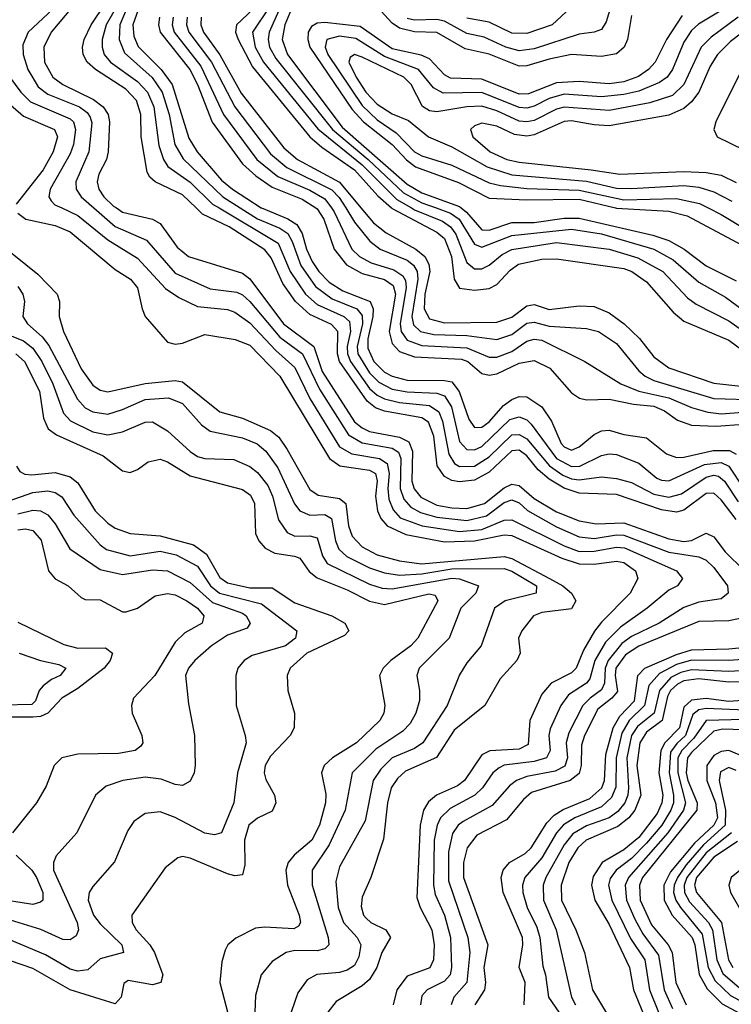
# Model space of a CAD drawing. Header units: inches. Extents: x 501365 to 657855, y 482276 to 547543.
# Tile 800 of 957: x 621435 to 623337, y 487871 to 490503. Entities that reach past the tile are written whole.
import ezdxf

# ---------------------------------------------------------------- set-up
doc = ezdxf.new("R2010")
doc.units = ezdxf.units.IN
doc.header["$MEASUREMENT"] = 0
doc.layers.add('A6428', color=7, linetype='Continuous')
doc.layers.add('A6429', color=7, linetype='Continuous')

msp = doc.modelspace()

# ---------------------------------------------------------------- linework, layer by layer
at = {"layer": 'A6428', "color": 5}
for points, elevation in [([(621547.2, 490000), (621590, 489979.7), (621670, 489914.6), (621750, 489865.5), (621824.4, 489784.4), (621860.4, 489760.4), (621910, 489737.1), (621990, 489728.8), (622010, 489721.9), (622050, 489693.4), (622119.4, 489619.4), (622170, 489573.5), (622210.3, 489490.3), (622290, 489361.9), (622322.4, 489342.4), (622396.3, 489330), (622416.9, 489316.9), (622421.9, 489290), (622418.6, 489250), (622421.6, 489221.6), (622432.7, 489192.7), (622452.1, 489172.1), (622510.3, 489150.3), (622610, 489135), (622670, 489140.8), (622730, 489165.8), (622750, 489166.6), (622890, 489096.6), (622930, 489082), (622970, 489082.3), (623030, 489093.7), (623051.3, 489091.3), (623190.1, 489030), (623206.1, 489010), (623192.6, 488990), (623170, 488978.7), (623112.3, 488930), (623040.3, 488879.7), (623000.7, 488839.3), (622972.1, 488790), (622958.7, 488741.3), (622950, 488729.7), (622901.7, 488698.3), (622881.4, 488670), (622852.4, 488607.6), (622849, 488590), (622853, 488550), (622842.8, 488530), (622810, 488520.1), (622730, 488510.2), (622716.2, 488503.8), (622699.7, 488490), (622671.7, 488450), (622651.7, 488430), (622585, 488395), (622559.6, 488370), (622550.2, 488349.8), (622543, 488310), (622540.6, 488190), (622545, 488165), (622570, 488110), (622586, 488050), (622588.6, 487970), (622585.6, 487950), (622570, 487932.9), (622524.3, 487910), (622510, 487894.1), (622506, 487870)], 3040), ([(621633.3, 490000), (621690, 489950.8), (621773.8, 489913.8), (621850, 489826), (621943.5, 489783.5), (622014.9, 489774.9), (622030, 489768.1), (622050, 489750.3), (622130, 489654.7), (622190.5, 489610), (622235.9, 489515.9), (622313.7, 489393.8), (622350, 489372.2), (622430, 489358.2), (622447.2, 489347.2), (622453.8, 489330), (622451.5, 489250), (622461.5, 489221.5), (622480.2, 489200.2), (622506, 489186), (622550, 489173.2), (622630, 489165), (622682.8, 489177.2), (622730, 489212.6), (622750, 489219.8), (622770, 489211.6), (622791.7, 489191.7), (622870, 489147.4), (622930, 489120.6), (622970, 489116.5), (623030, 489126.5), (623050, 489125.4), (623170, 489080.3), (623250, 489067.5), (623270, 489058.3), (623290, 489039.3), (623326.3, 488990), (623328.8, 488970), (623310, 488955.4), (623250, 488946.5), (623210, 488932.3), (623143.9, 488890), (623070, 488854.3), (623043.9, 488836.1), (623007.5, 488790), (623000, 488770), (622997.9, 488730), (622990, 488711.5), (622959.3, 488690), (622940, 488670), (622903, 488597), (622895.6, 488570), (622899, 488530), (622892.1, 488507.9), (622865.9, 488494.1), (622790, 488480), (622762.3, 488470), (622744.3, 488455.7), (622697.8, 488402.3), (622619.9, 488360.1), (622607.1, 488350), (622591.8, 488328.2), (622581.2, 488278.8), (622581, 488201), (622632.3, 488050), (622638.2, 488010), (622629.8, 487930), (622595.3, 487890), (622588, 487870)], 3060), ([(621693.3, 490000), (621710, 489989.1), (621789.8, 489969.8), (621810, 489958.6), (621855.3, 489895.3), (621886.3, 489870), (622030, 489825.8), (622050, 489810.7), (622139.5, 489690), (622220.9, 489630), (622243.2, 489563.2), (622330, 489428.6), (622350, 489411.9), (622370, 489402.9), (622450, 489387.8), (622475.2, 489375.2), (622484.6, 489350), (622483.3, 489270), (622489.4, 489249.4), (622506.9, 489226.9), (622550, 489206), (622590, 489198.2), (622630, 489196.8), (622677.4, 489210), (622730, 489251.5), (622750, 489261.6), (622770, 489258.6), (622810, 489223.4), (622870, 489188), (622930, 489164.1), (622975.7, 489155.7), (623050, 489158.8), (623170, 489115.2), (623210, 489108.4), (623230, 489111.3), (623270, 489131), (623290, 489120.6), (623320.6, 489080.6), (623371.1, 489031.1)], 3080), ([(623350, 489167.5), (623310, 489220.1), (623290, 489237.7), (623270, 489237.2), (623210, 489192.6), (623190, 489186.7), (623150, 489193.1), (623030, 489234.2), (622930, 489237.4), (622890, 489250.9), (622850, 489274.9), (622820.2, 489300.2), (622790, 489337.6), (622770, 489352.4), (622750, 489351.1), (622690, 489293.8), (622650, 489272.8), (622610, 489267.7), (622590, 489271.6), (622570, 489282), (622550.5, 489310.5), (622541.3, 489390), (622527.5, 489427.5), (622510, 489438.8), (622410, 489456.6), (622386.1, 489466.1), (622363.4, 489483.4), (622290, 489590), (622283.9, 489610), (622285.5, 489670), (622268.3, 489688.3), (622210, 489715.4), (622172.4, 489750), (622138.4, 489798.4), (622107.2, 489867.2), (622090, 489888.2), (621995, 489950), (621923.5, 489983.5), (621906.6, 490000)], 3120), ([(621968, 490000), (622125.6, 489905.6), (622157.7, 489830), (622198.5, 489770), (622230, 489742.1), (622301.6, 489710), (622316.2, 489696.2), (622319, 489670), (622310, 489630), (622310.9, 489610), (622319, 489590), (622370, 489517.7), (622390, 489499.9), (622410, 489489.7), (622450, 489479.6), (622530, 489471.9), (622555.1, 489455.2), (622565.2, 489430), (622582, 489342), (622597.3, 489317.3), (622610, 489309.4), (622650, 489310.2), (622690, 489335.1), (622750, 489393.4), (622770, 489394.6), (622790, 489383.2), (622851, 489311), (622886.1, 489286.1), (622910, 489276), (622930, 489273.5), (622990, 489281), (623030, 489277.1), (623070, 489266), (623130, 489234.8), (623170, 489226.7), (623203.8, 489236.2), (623270, 489280.3), (623290, 489286.2), (623302.7, 489282.7), (623318.7, 489270), (623354.9, 489214.9)], 3140), ([(622024.4, 490000), (622070, 489970.9), (622130, 489945.7), (622151.4, 489931.4), (622163.4, 489910), (622185.9, 489845.9), (622225.1, 489790), (622270, 489756.8), (622335.8, 489730), (622350, 489712.8), (622350.8, 489690), (622336.5, 489630), (622338.8, 489610), (622370, 489559.3), (622394.4, 489534.4), (622430, 489516), (622470, 489508.3), (622550, 489505.3), (622570, 489497.6), (622588.8, 489468.8), (622610, 489375.7), (622630, 489354.4), (622650, 489353.6), (622670, 489362.8), (622745.2, 489434.8), (622770, 489441.5), (622790, 489433.7), (622802.1, 489422.1), (622870, 489330.5), (622910, 489308.9), (622931.7, 489310), (622990, 489338.3), (623010, 489342.8), (623030, 489341), (623090, 489317.7), (623138, 489278), (623150, 489272), (623170, 489270.7), (623265.4, 489314.6), (623310, 489319.6), (623330, 489309.8), (623370, 489249.3)], 3160), ([(622081.5, 490000), (622151.4, 489971.4), (622175.7, 489955.7), (622190, 489931.4), (622201.4, 489890), (622216.7, 489856.7), (622234.2, 489830), (622261.6, 489801.6), (622298.4, 489778.4), (622371.4, 489750), (622379.5, 489730), (622378.8, 489710), (622365.6, 489650), (622365, 489625.1), (622381, 489590), (622410, 489561.4), (622430, 489550), (622470, 489540), (622570, 489538.9), (622590, 489535), (622609.1, 489509.1), (622635.5, 489435.5), (622650, 489413.3), (622670, 489414.1), (622690, 489428.1), (622727.9, 489472.1), (622750, 489488.3), (622770, 489495.8), (622790, 489495.1), (622830, 489468.6), (622856.2, 489430), (622882.3, 489370), (622890, 489361.4), (622910, 489352.2), (622930, 489361.5), (622970, 489394.7), (622990, 489404.1), (623010, 489405.7), (623050, 489394.2), (623110, 489385.7), (623163.2, 489343.2), (623190, 489333.1), (623210, 489333.8), (623288.2, 489351.8), (623331.7, 489351.7), (623350, 489341.5)], 3180), ([(622226.6, 490000), (622230, 489997.8), (622247.3, 489970), (622275.1, 489890), (622308.4, 489848.4), (622350, 489825.1), (622410, 489808.7), (622432.9, 489792.9), (622439.1, 489770), (622422.3, 489670), (622430, 489637.8), (622450, 489616), (622490, 489602.4), (622615.8, 489595.8), (622632.4, 489590), (622670, 489557.4), (622690, 489552.7), (622710, 489556.6), (622770, 489585), (622810, 489592.6), (622851.4, 489571.4), (622910, 489506.2), (622931.2, 489491.2), (622950, 489487.3), (623010, 489489.1), (623075.3, 489475.3), (623130, 489470), (623158, 489458), (623192.9, 489432.9), (623230, 489419.5), (623296.8, 489416.8), (623370, 489422.1)], 3220), ([(622267.8, 490000), (622275.2, 489990), (622322.8, 489890), (622342.9, 489870), (622373.8, 489853.8), (622435, 489835), (622458.9, 489818.9), (622465.9, 489805.9), (622467.7, 489787.7), (622451.3, 489690), (622454.5, 489670), (622470, 489646.5), (622510, 489632.7), (622630, 489626.1), (622690, 489601.5), (622710, 489601.3), (622750, 489616.3), (622790, 489643.7), (622810, 489649.5), (622830, 489646.4), (622945.5, 489590), (623041.7, 489530), (623090, 489510), (623170, 489492.7), (623230, 489466.7), (623274.3, 489454.3), (623310, 489450), (623390, 489455.9)], 3240), ([(622306.3, 490000), (622330, 489962.3), (622370.9, 489910.9), (622398.3, 489890), (622470, 489860.7), (622487.6, 489847.6), (622497.3, 489830), (622498.7, 489810), (622483.2, 489710), (622487.6, 489687.6), (622506.5, 489670), (622542.1, 489662.1), (622630, 489659.4), (622710, 489648.4), (622750, 489661.5), (622790, 489691.8), (622810, 489694.8), (622850, 489683.9), (622950, 489677.8), (622982, 489670), (623030, 489637.7), (623090, 489564.6), (623106.5, 489550), (623130, 489538.7), (623290, 489490.4), (623410, 489487)], 3260), ([(622347, 490000), (622380.1, 489960.1), (622413.9, 489933.9), (622493.7, 489890), (622517.9, 489870), (622528, 489850), (622530.6, 489830), (622518.1, 489770), (622515.8, 489730), (622530, 489703.6), (622570, 489693), (622710, 489694.6), (622750, 489708.6), (622790, 489738.8), (622810, 489742.1), (622850, 489728.4), (622930, 489738.2), (622970, 489736.6), (623010, 489719.9), (623050.4, 489690.4), (623091, 489651), (623130, 489602.1), (623170, 489573), (623290, 489531.3), (623435.5, 489515.5)], 3280), ([(622428.2, 490000), (622430, 489998.4), (622550, 489935.8), (622570, 489918.6), (622589.1, 489870), (622596.3, 489810), (622610, 489786.1), (622650, 489779.9), (622690, 489785.1), (622710, 489795.5), (622745.8, 489834.2), (622768, 489850), (622830, 489863.3), (622870, 489864), (623050, 489838.3), (623071.1, 489830), (623110, 489802.8), (623181.7, 489721.7), (623210, 489697.4), (623330, 489646.8), (623408.7, 489588.7)], 3320), ([(622481.6, 490000), (622490, 489995.1), (622564.7, 489964.7), (622586.3, 489950), (622600.1, 489930), (622630, 489854.7), (622650, 489837.7), (622670, 489837), (622690, 489847.2), (622724.7, 489875.3), (622750, 489888.9), (622870, 489907.5), (623010, 489890), (623087.2, 489867.2), (623153.9, 489830), (623219.9, 489759.9), (623242.6, 489742.6), (623330, 489698.8), (623450, 489613.6)], 3340), ([(622547.6, 490000), (622586.3, 489986.3), (622609.2, 489970), (622650, 489903.5), (622670, 489895.7), (622750, 489926.9), (622910, 489943), (622989.6, 489930.5), (623129.5, 489889.5), (623181.4, 489861.4), (623250, 489802.1), (623321.2, 489761.2), (623470, 489652.2)], 3360), ([(622614.8, 490000), (622628.9, 489988.9), (622670, 489941.6), (622690, 489940.6), (622750, 489961.4), (622810, 489960.9), (622890, 489973.1), (622930, 489973.2), (623127.3, 489927.3), (623170, 489913.3), (623211.2, 489890), (623270, 489845.5), (623350, 489805.5)], 3380), ([(623027.1, 490000), (623030, 489999.3), (623170, 489991.4), (623219, 489979), (623497.5, 489830)], 3420), ([(623275.2, 490000), (623310, 489982.4), (623596.7, 489810)], 3440), ([(621430, 489986.5), (621451.3, 489970), (621530, 489953.6), (621570, 489936.2), (621690, 489835.9), (621730.6, 489810), (621750, 489786.7), (621761.7, 489730), (621770.1, 489710.1), (621830, 489641.1), (621850, 489635.9), (621870, 489638.5), (621930, 489661.4), (622011.1, 489648.9), (622050, 489633.7), (622130.4, 489550), (622262.5, 489330), (622290.5, 489310.5), (622370, 489298.9), (622385.7, 489290), (622390.3, 489270.3), (622385.8, 489230), (622390.8, 489190.8), (622399.7, 489170), (622416.8, 489150), (622467.1, 489127.1), (622570, 489107.2), (622650, 489109.9), (622730, 489126.6), (622750, 489124.4), (622883.7, 489063.7), (622930, 489049.2), (622970, 489047.8), (623030, 489055.9), (623050, 489052.7), (623080.4, 489030), (623087.1, 489010), (623066.9, 488970), (622990, 488893.2), (622971.4, 488868.5), (622941.7, 488818.3), (622922.4, 488770), (622910, 488757.8), (622855.2, 488730), (622830, 488700.7), (622798.5, 488630), (622794, 488566), (622770, 488553.1), (622691.3, 488548.7), (622670, 488538.5), (622624.1, 488470), (622605, 488455), (622549.2, 488430), (622527.7, 488412.3), (622513.9, 488390), (622505.2, 488350), (622496.4, 488156.4), (622504.9, 488130), (622536.8, 488070), (622543, 488030), (622540.9, 487990), (622531.1, 487968.9), (622470, 487946.2), (622442.7, 487910), (622433.3, 487870)], 3020), ([(621349.5, 489930), (621483.4, 489823.4), (621535, 489770), (621540.9, 489750), (621540.3, 489710), (621552.1, 489670), (621599, 489570), (621630, 489526.7), (621650, 489513.3), (621670, 489508.8), (621770, 489530.9), (621850, 489538.7), (621870, 489534.9), (621970, 489455.2), (622030, 489437.8), (622105.4, 489405.4), (622127.1, 489387.1), (622150, 489354.8), (622210, 489247.7), (622232.4, 489232.4), (622290, 489223.3), (622306.7, 489210), (622313.2, 489150), (622323.1, 489123.1), (622350, 489094.2), (622390, 489073.2), (622450, 489056.7), (622509.1, 489049.1), (622730, 489068.8), (622750, 489063.1), (622851.1, 489010), (622886.8, 488990), (622910.1, 488970), (622921.1, 488950), (622910, 488928.8), (622830, 488919.1), (622808, 488910), (622777.1, 488870), (622768.1, 488850), (622772.5, 488810), (622763.3, 488790), (622718.9, 488741.1), (622677.7, 488670), (622596.3, 488603.7), (622548.8, 488531.1), (622465.9, 488494.1), (622444.8, 488475.2), (622428.1, 488450), (622418, 488410), (622407.5, 488312.5), (622373.2, 488210), (622350, 488158), (622347.1, 488132.9), (622354, 488110), (622361.3, 488101.3), (622373.4, 488090), (622413.3, 488070), (622426.3, 488050), (622402.5, 488010), (622389.3, 487970), (622370, 487937.4), (622350, 487920.6), (622280.9, 487879.1), (622258.8, 487850)], 2980), ([(621429.8, 489790), (621443.1, 489770), (621447.5, 489750), (621443.1, 489710), (621455.2, 489690), (621495.2, 489655.2), (621512.8, 489632.8), (621589.2, 489489.2), (621610, 489465.8), (621630, 489454.8), (621670, 489449.2), (621710, 489460.9), (621770, 489488.1), (621832.7, 489492.7), (621870, 489477.5), (621920.7, 489420.7), (621943.6, 489403.6), (622030, 489385.2), (622069.6, 489369.6), (622093, 489350), (622125.1, 489305.1), (622169.1, 489209.1), (622184, 489190), (622210, 489178.8), (622250, 489180.8), (622268.2, 489170), (622278.9, 489110), (622288, 489088), (622308.8, 489068.8), (622370, 489038.2), (622410, 489025.1), (622450, 489018.7), (622510, 489022.3), (622590, 489035), (622730, 489036.4), (622750, 489029.3), (622816.3, 488990), (622815, 488970), (622732.6, 488950), (622703.6, 488930), (622668.3, 488830), (622630, 488783.8), (622610, 488752), (622577.3, 488670), (622512.4, 488570), (622490, 488555.4), (622430, 488530.2), (622399.9, 488500.1), (622379.3, 488470), (622358.1, 488361.9), (622290, 488238.6), (622280.1, 488199.9), (622285.6, 488130), (622300.5, 488090), (622336.9, 488050), (622346.6, 488030), (622341.6, 487998.4), (622330, 487975.4), (622310, 487962.8), (622290, 487956), (622229.4, 487950.6), (622203.1, 487936.9), (622178.2, 487901.8), (622160.1, 487850)], 2960), ([(621383.9, 489670), (621444.7, 489644.7), (621470, 489625.6), (621493.7, 489590), (621523.5, 489530), (621551.9, 489451.9), (621571, 489431), (621630, 489401.2), (621670, 489393.9), (621710, 489401.4), (621770, 489427.4), (621790, 489428), (621830, 489404.6), (621890, 489349), (621910, 489335.9), (621930, 489330.7), (622007.5, 489327.5), (622050, 489308.9), (622070, 489293.2), (622098.1, 489258.1), (622110.5, 489230), (622126.4, 489166.4), (622150, 489132.4), (622170, 489122.5), (622210, 489123.8), (622230, 489118.4), (622243.9, 489070), (622256.6, 489050), (622370, 488994.2), (622403.7, 488983.7), (622430, 488981.5), (622590, 489010.5), (622610, 489009.1), (622661.3, 488990), (622653.7, 488970), (622613.6, 488930), (622582.8, 488850), (622502.3, 488770), (622496.1, 488750), (622503.4, 488710), (622503.3, 488683.3), (622493.8, 488650), (622478.2, 488621.8), (622458.8, 488601.2), (622386.3, 488553.7), (622323.4, 488490), (622305.1, 488390), (622262, 488298), (622216.2, 488230), (622216.6, 488190), (622259.2, 488050), (622260.8, 488030), (622250, 488019.2), (622230, 488013.9), (622170, 488015.3), (622147.1, 488010), (622110, 487986.1), (622080.1, 487950), (622064.8, 487895.2), (622063, 487850)], 2940), ([(621424.5, 489610), (621447.3, 489590), (621487.4, 489510), (621498.6, 489438.6), (621510.9, 489410), (621533.2, 489393.2), (621657.8, 489337.7), (621710, 489297.4), (621730, 489292.6), (621750, 489301), (621778.2, 489321.8), (621810, 489328.4), (621830, 489321.8), (621890, 489283.8), (622030, 489247.1), (622051.8, 489231.9), (622062.5, 489210), (622065.1, 489130), (622073.9, 489110), (622090.9, 489090.9), (622116.9, 489076.9), (622169.6, 489069.6), (622183.6, 489063.6), (622208.1, 489028.1), (622230, 489011.7), (622310, 488979.4), (622370, 488949.1), (622410, 488940.4), (622528.4, 488968.4), (622545, 488965), (622552.7, 488950), (622499.3, 488850), (622480.6, 488830), (622426.9, 488790), (622406.4, 488770), (622396.3, 488750), (622411.1, 488670), (622408.2, 488650), (622397.8, 488630), (622334.9, 488570), (622270.6, 488530), (622248.8, 488510), (622241.2, 488490), (622252.8, 488432.8), (622252.6, 488410), (622236.3, 488350), (622215.7, 488310), (622168.3, 488270), (622152.3, 488250), (622146.5, 488230), (622150.7, 488190), (622181.9, 488110), (622185.3, 488090), (622179.7, 488080.3), (622167.4, 488072.6), (622090, 488077.2), (622065.5, 488074.5), (622012.1, 488047.9), (621991, 488030), (621983.7, 488016.3), (621975, 487985), (621969.7, 487930), (622006.7, 487790)], 2920), ([(621425.9, 489310), (621435.4, 489295.4), (621448.4, 489288.4), (621467.1, 489287.1), (621530, 489292.7), (621570, 489281.6), (621590, 489265.2), (621636.6, 489190), (621670, 489157.6), (621690, 489144.5), (621730, 489130.1), (621810, 489123.5), (621899.7, 489099.8), (621934.5, 489074.5), (621970, 489012.5), (621990, 488997.7), (622050, 488984.3), (622110, 488985), (622170, 488944.5), (622268.8, 488910), (622303.9, 488890), (622314.8, 488870), (622302.8, 488857.2), (622202.1, 488810), (622157.8, 488770), (622149.5, 488750), (622151.6, 488710), (622169.5, 488649.5), (622168.3, 488610), (622157.7, 488590), (622105.2, 488534.8), (622091.2, 488510), (622088.2, 488490), (622092.5, 488472.5), (622116.1, 488430), (622119.1, 488410), (622110, 488388), (622070, 488369.1), (622047.2, 488350), (622035.5, 488310), (622036.3, 488243.7), (622030, 488217.5), (622010, 488214.8), (621990, 488219.8), (621890, 488262.1), (621870, 488266.1), (621857.1, 488262.9), (621823.9, 488236.1), (621734.6, 488110), (621735, 488090), (621746.4, 488070), (621782.8, 488030), (621795, 488010), (621817.3, 487950), (621812.2, 487930), (621790, 487923.3), (621725, 487935), (621713, 487927), (621706.4, 487890), (621690, 487872.5), (621570, 487909.7), (621470, 487966.8), (621410, 487987.3)], 2880), ([(621370, 489204.9), (621470, 489239.6), (621510, 489244), (621530, 489239.7), (621547.8, 489227.8), (621579.3, 489179.3), (621650, 489099.7), (621667.2, 489087.2), (621730, 489070.3), (621810, 489082.8), (621853.1, 489073.1), (621910, 489042.8), (621944.6, 488990), (621969.2, 488970), (622081.5, 488941.5), (622175.4, 488870), (622172.2, 488850), (622144.8, 488830), (622056, 488804), (622034.4, 488790), (622018, 488770), (622012.3, 488750), (622013.1, 488670), (622037.7, 488590), (622039.8, 488570), (622017, 488490), (622007.2, 488410), (621974.1, 488330), (621955.8, 488324.2), (621930, 488328.5), (621850, 488370.4), (621810, 488386.1), (621770, 488381), (621740.2, 488359.8), (621724.2, 488335.8), (621688.3, 488251.7), (621630, 488185.8), (621620.7, 488170), (621617.5, 488150), (621632.3, 488110), (621650, 488086.1), (621708, 488030), (621712.1, 488010), (621650, 487992.5), (621616.9, 487963.1), (621590, 487960.1), (621570, 487964.8), (621503.7, 488003.7), (621391.1, 488051.1)], 2860), ([(621430, 489182.4), (621470, 489192.5), (621490.7, 489190.7), (621510, 489179.5), (621530, 489155.6), (621568.7, 489088.7), (621650, 489033.4), (621710, 489020.6), (621790, 489033), (621830, 489029.7), (621890, 488998.8), (621950, 488945), (622030, 488917.3), (622040.4, 488910), (622050.5, 488890), (622042.9, 488877), (621990, 488858.1), (621947.1, 488830), (621903.1, 488790), (621886.4, 488770), (621878.1, 488750), (621885.7, 488674.3), (621901.7, 488590), (621904.1, 488510), (621901.3, 488490), (621890, 488467.6), (621870, 488456.1), (621850, 488458.7), (621813, 488473), (621770, 488478.4), (621710.3, 488470), (621665.9, 488454.1), (621637.1, 488430), (621587.6, 488330), (621532, 488268), (621524.7, 488250), (621524.8, 488230), (621588.3, 488090), (621592.3, 488070), (621585.3, 488054.7), (621570, 488043.2), (621550, 488044.1), (621491.4, 488071.4), (621410, 488096.5)], 2840), ([(621430, 489140), (621450, 489142.4), (621470, 489137.7), (621492.4, 489112.4), (621511.6, 489030), (621530, 489008.3), (621564.2, 488990), (621599.1, 488959.1), (621610, 488953.8), (621650, 488952.5), (621710, 488920.4), (621719.2, 488920.8), (621750, 488930.1), (621796.6, 488963.4), (621830, 488969.8), (621850, 488965.9), (621881.8, 488950), (621910.1, 488930), (621927.4, 488910), (621922.2, 488890), (621875.8, 488864.2), (621850, 488839.6), (621796.4, 488750), (621739.4, 488690), (621733.4, 488670), (621735.2, 488650), (621761.5, 488590), (621764.2, 488570), (621758.9, 488561.1), (621743, 488550), (621698.5, 488541.5), (621590, 488540.3), (621547.8, 488530), (621527, 488510), (621505.8, 488454.2), (621479.7, 488410), (621415.8, 488330)], 2820), ([(621430, 488893), (621552.9, 488832.9), (621590, 488823.3), (621664.2, 488824.2), (621682.5, 488810), (621677, 488790), (621660.5, 488770), (621590, 488715.7), (621547.5, 488690), (621510.2, 488649.8), (621490, 488640.8), (621470, 488638.7), (621350, 488639)], 2780), ([(623407.8, 488912.2), (623330, 488896.3), (623250, 488894.5), (623090, 488828.9), (623054.3, 488805.7), (623028.5, 488770), (623026, 488750), (623032.4, 488707.6), (623017.9, 488690), (622979.8, 488660.2), (622944.8, 488590), (622936.3, 488563.7), (622935.8, 488510), (622930, 488487.9), (622906.5, 488470), (622802.7, 488437.3), (622781.2, 488418.8), (622735.6, 488364.4), (622656.9, 488323.1), (622630.5, 488289.5), (622621.2, 488250), (622621.1, 488210), (622686.3, 488030), (622675.2, 487970), (622679.8, 487930), (622677.3, 487910), (622651.7, 487870)], 3080), ([(622783, 487870), (622785.4, 487930), (622769.5, 487970), (622779.4, 488030), (622778.5, 488050), (622726.8, 488170), (622721.7, 488210), (622727, 488230), (622743.7, 488250), (622785.4, 488274.6), (622802.2, 488290), (622843.7, 488356.3), (622863.2, 488376.8), (622887.6, 488392.4), (622958.4, 488421.6), (622990.4, 488449.6), (622997.7, 488470), (623001.3, 488538.7), (623021.1, 488610), (623038.8, 488641.2), (623077.9, 488682.1), (623087.3, 488750), (623106, 488770), (623190, 488806.7), (623230, 488818.7), (623330, 488821.1), (623410, 488829.5)], 3120), ([(621433.6, 488810), (621490, 488790.4), (621539.4, 488779.4), (621557.7, 488770), (621543.2, 488750), (621520.2, 488739.8), (621497.6, 488722.4), (621487.2, 488710), (621477.4, 488682.6), (621467.4, 488672.6), (621390, 488670.7)], 2760), ([(623416.4, 488796.4), (623330, 488790), (623230, 488790.9), (623190, 488779.5), (623144.6, 488755.4), (623116.1, 488723.9), (623104.7, 488670), (623063.4, 488630), (623044.1, 488595.9), (623029.3, 488530), (623028.2, 488451.8), (623016.3, 488423.7), (622990, 488399.2), (622918.2, 488370), (622888.7, 488351.3), (622870, 488329.9), (622830, 488262.4), (622784.8, 488210), (622779, 488190), (622779.7, 488170), (622790.8, 488130), (622817.1, 488077.1), (622825.2, 488050), (622833.2, 487973.2), (622840.6, 487950), (622848.4, 487890), (622875.4, 487850)], 3140), ([(623410, 488765.3), (623330, 488761), (623230, 488765.4), (623201.8, 488758.2), (623175.3, 488744.7), (623144.8, 488710), (623130.6, 488649.4), (623085.8, 488614.2), (623069.7, 488590), (623057.4, 488530), (623062.2, 488450), (623060.6, 488430), (623052.5, 488410), (623033.2, 488386.8), (623010, 488370.2), (622950, 488348.3), (622913.3, 488326.7), (622890, 488297.4), (622841.2, 488210), (622833.9, 488190), (622834.8, 488150), (622868.6, 488070), (622909.5, 487890), (622920.6, 487870)], 3160), ([(623430, 488735.5), (623330, 488732.8), (623250, 488741.2), (623210, 488735.7), (623192.8, 488727.2), (623174.6, 488710), (623165.9, 488694.1), (623152, 488630), (623110, 488598.5), (623092.2, 488570), (623084.2, 488510), (623094.6, 488430), (623078.8, 488390), (623063.3, 488370), (623033.7, 488346.3), (622949.2, 488310), (622927, 488290), (622902.6, 488250), (622881.7, 488190), (622882.8, 488150), (622921.6, 488070), (622944.8, 488010), (622965.4, 487910), (623042.8, 487782.8)], 3180), ([(623390, 488685.6), (623330, 488681.1), (623270, 488689.2), (623230, 488683.9), (623210, 488665.8), (623198, 488610), (623159.2, 488570), (623148.8, 488550), (623143.1, 488490), (623153.7, 488430), (623151.2, 488410), (623138.8, 488381.2), (623090, 488317.1), (623050, 488283.9), (622991.7, 488250), (622967.3, 488212.7), (622963, 488190), (622971.7, 488150), (623010, 488085), (623065.1, 487970), (623075, 487910), (623108.5, 487830)], 3220), ([(623415.5, 488655.5), (623270, 488662.3), (623250, 488658.2), (623234.3, 488645.7), (623214.5, 488590), (623191.3, 488568.8), (623174.7, 488545.3), (623170.4, 488490.4), (623182.5, 488430), (623182.1, 488410), (623175, 488390), (623150.8, 488350), (623110, 488301.7), (623070, 488260.9), (623029.5, 488230), (623012.7, 488207.3), (623008.2, 488190), (623017.3, 488150), (623067, 488047), (623105.9, 487990), (623118.5, 487910), (623142, 487850)], 3240), ([(623370, 488632.5), (623270, 488630), (623237, 488583), (623204.5, 488550), (623194.3, 488530), (623193.9, 488490), (623214.7, 488410), (623209.2, 488390), (623167.5, 488330), (623061.7, 488210), (623053.1, 488190), (623057.1, 488150), (623078.9, 488098.9), (623100, 488060), (623142.5, 488002.5), (623157.6, 487910), (623179.8, 487859.8)], 3260), ([(623370, 488604.9), (623313.1, 488606.9), (623290, 488601.1), (623230, 488544.1), (623219.7, 488530), (623216.3, 488490), (623220.2, 488470), (623245.6, 488410), (623245.1, 488390), (623099.3, 488210), (623091.2, 488190), (623093.3, 488150), (623123.8, 488083.8), (623168.5, 488030), (623178.9, 488010), (623188.8, 487930), (623216.6, 487870)], 3280), ([(623358, 488538), (623330, 488549.8), (623310, 488547.5), (623290, 488536.1), (623271.7, 488510), (623271.5, 488470), (623294.8, 488410), (623299.5, 488370), (623290.2, 488350), (623238.1, 488301.9), (623174.5, 488225.5), (623156.2, 488190), (623157, 488150), (623178.9, 488110), (623232, 488050), (623239.3, 488030), (623251, 487951), (623272.2, 487912.2), (623312.5, 487872.5), (623416.2, 487816.2)], 3320), ([(623350, 488496.5), (623330, 488503.9), (623307.7, 488492.3), (623304, 488470), (623320.9, 488390), (623320.7, 488350), (623262.6, 488297.4), (623216.3, 488243.7), (623193.1, 488210), (623184.5, 488190), (623182.7, 488170), (623188.4, 488150), (623201.1, 488130), (623258.6, 488058.6), (623274.9, 487970), (623293.8, 487933.8), (623334.7, 487894.7), (623439, 487839)], 3340), ([(623337.1, 488330), (623270, 488276.6), (623217.9, 488210), (623210.8, 488190), (623211.7, 488170), (623225.5, 488145.5), (623275.5, 488090), (623286.5, 488070), (623298.1, 487990), (623314, 487954), (623365, 487910)], 3360), ([(623353.3, 488306.7), (623290, 488264.6), (623243.7, 488210), (623238.2, 488190), (623243.5, 488170), (623311, 488090), (623329.2, 487990), (623341.3, 487970)], 3380), ([(621425.5, 488270), (621466.9, 488230), (621479.8, 488210), (621496.9, 488170), (621496.2, 488150), (621490, 488144), (621470, 488138.5), (621366.2, 488153.8)], 2820), ([(623387.7, 488252.3), (623336.2, 488210), (623330, 488190), (623334.4, 488170), (623369, 488110)], 3420)]:
    msp.add_lwpolyline(points, dxfattribs=dict(at, elevation=elevation))
at = {"layer": 'A6429', "color": 5}
for points, elevation in [([(621769.7, 490670.3), (621665.7, 490490), (621655.3, 490450), (621654.9, 490430), (621661, 490410), (621677.7, 490390), (621750, 490338), (621776.6, 490310), (621793, 490270), (621806.8, 490166.8), (621819.2, 490130), (621830.9, 490110.9), (621890, 490069.1), (621950.5, 490010.5), (621968, 490000)], 3140), ([(621635.6, 490610), (621519.1, 490470), (621499.4, 490430), (621500.9, 490390), (621523.2, 490350), (621549.7, 490329.7), (621631.7, 490290), (621657.9, 490270), (621671.5, 490250), (621675.2, 490230), (621671.4, 490150), (621667.2, 490130), (621646.1, 490090), (621641.8, 490070), (621646.6, 490050), (621659.8, 490030), (621685.3, 490005.3), (621693.3, 490000)], 3080), ([(621906.6, 490000), (621870, 490035.6), (621797, 490070), (621782.7, 490082.7), (621775.9, 490095.9), (621759.6, 490190), (621758.4, 490250), (621747.1, 490287.1), (621718.1, 490318.1), (621637.3, 490370), (621615.3, 490390), (621604.6, 490410), (621602.8, 490430), (621606.9, 490450), (621626, 490490), (621705.8, 490610)], 3120), ([(622153.4, 490586.6), (622101.4, 490470), (622098.5, 490450), (622102.9, 490430), (622119.4, 490399.4), (622270.5, 490210), (622365.9, 490130), (622460.7, 490040.7), (622510, 490013.4), (622547.6, 490000)], 3360), ([(622957.3, 490582.7), (622857.9, 490490), (622790, 490466.3), (622750, 490467.2), (622690, 490496.9), (622630, 490507.9)], 3340), ([(621550, 490557.5), (621457.5, 490470), (621443.6, 490436.4), (621444.3, 490410), (621456.5, 490370), (621484.2, 490324.2), (621510, 490304.1), (621594.9, 490270), (621615.4, 490255.4), (621623.2, 490243.2), (621627.8, 490227.8), (621619.9, 490150), (621584.4, 490070), (621585.9, 490050), (621598.7, 490030), (621633.3, 490000)], 3060), ([(622170, 490553.9), (622143.4, 490490), (622136.5, 490450), (622150.8, 490410), (622296.4, 490216.4), (622470, 490063.7), (622510, 490040.6), (622610, 490003.7), (622614.8, 490000)], 3380), ([(623018.2, 490550), (623002.4, 490497.6), (622990, 490477.4), (622970.4, 490469.6), (622930, 490464.5), (622810, 490425.6), (622770, 490420.2), (622734.1, 490430), (622676.5, 490456.5), (622630, 490466.6), (622570, 490499), (622550, 490504.1), (622490, 490501.8), (622470, 490506.3)], 3360), ([(621719.2, 490530), (621702.4, 490490), (621700.3, 490450), (621714.5, 490414.5), (621789.1, 490349), (621815.8, 490310), (621834.5, 490250), (621849.6, 490170), (621871.3, 490131.2), (621977.4, 490030), (622024.4, 490000)], 3160), ([(621751.5, 490530), (621736.8, 490490), (621739.5, 490459.5), (621751.8, 490431.8), (621812.7, 490370), (621841.9, 490330), (621887.1, 490187.1), (621909, 490150), (621974.6, 490074.6), (622003.7, 490050), (622080.4, 490000.4), (622081.5, 490000)], 3180), ([(622074.1, 490545.9), (622013.9, 490490), (622012, 490470), (622018.8, 490450), (622057.4, 490377.4), (622209.9, 490189.9), (622242.4, 490162.4), (622330, 490102.2), (622392.1, 490032.1), (622428.2, 490000)], 3320), ([(622102.6, 490537.4), (622057.3, 490470), (622064.2, 490430), (622086.6, 490390), (622231.8, 490211.8), (622350, 490115.4), (622442.8, 490022.8), (622481.6, 490000)], 3340), ([(623311.5, 490528.5), (623248.9, 490491.1), (623230, 490474.6), (623210, 490443.2), (623179.5, 490370), (623165, 490350), (623144.9, 490335.1), (623090, 490312.5), (623050, 490303), (622990, 490296.9), (622890, 490304.2), (622850, 490292.9), (622810, 490271.9), (622790, 490267.2), (622770, 490268.5), (622670, 490308.7), (622566.6, 490306.6), (622540.9, 490320.9), (622500.8, 490370), (622410, 490405), (622333.5, 490453.5), (622290, 490459.4), (622255.7, 490450), (622250.9, 490430), (622258.8, 490410), (622350, 490274), (622390, 490236.1), (622440.7, 490200.7), (622490, 490150.1), (622510, 490139.3), (622590, 490114.3), (622690, 490067.4), (622719.8, 490059.8), (622790, 490052.5), (622930, 490047.5), (623050, 490022.2), (623190, 490025.1), (623251.8, 490011.8), (623275.2, 490000)], 3440), ([(623070, 490514.8), (623059.7, 490450), (623050.4, 490429.6), (623030, 490411.9), (622990, 490405.1), (622910, 490410), (622850, 490398.2), (622790, 490380.2), (622770, 490379.2), (622690, 490411.5), (622625.9, 490425.9), (622550, 490469), (622490, 490470.7), (622450, 490480.3), (622430, 490494.4), (622390, 490537.8)], 3380), ([(623499.8, 490530), (623490, 490499.1), (623470, 490466), (623450, 490445.1), (623390, 490400.4), (623364.9, 490370), (623295.9, 490230), (623290.1, 490210), (623298.8, 490190), (623370, 490155.3), (623405.3, 490130), (623450, 490085.2), (623502, 490022), (623528.4, 490000)], 3520), ([(621808.7, 490510), (621805.6, 490490), (621810.4, 490470), (621889.9, 490369.9), (621910.4, 490330), (621949.2, 490229.2), (622030, 490117.7), (622065.8, 490085.8), (622110, 490055.6), (622190, 490023.4), (622226.6, 490000)], 3220), ([(621845.4, 490510), (621842.5, 490490), (621848.1, 490470), (621919.2, 490379.2), (621979.8, 490250), (622068.3, 490130), (622124.6, 490084.6), (622210, 490048), (622250, 490024.3), (622267.8, 490000)], 3240), ([(621882.7, 490510), (621880.5, 490490), (621887.1, 490470), (621947.6, 490390), (622010, 490270.1), (622105, 490145), (622148.7, 490108.7), (622268.8, 490048.8), (622288.4, 490028.4), (622306.3, 490000)], 3260), ([(621920.2, 490510), (621918.8, 490490), (621926.4, 490470), (621970, 490409.8), (622026.9, 490306.9), (622141.2, 490161.2), (622177.3, 490130), (622289.3, 490069.3), (622347, 490000)], 3280), ([(623205.7, 490514.3), (623163.5, 490450), (623133, 490390), (623115.4, 490370), (623088.5, 490351.5), (623050, 490337.3), (623010, 490332), (622930, 490338.3), (622870, 490334.5), (622794.6, 490305.4), (622770, 490303.9), (622670, 490344), (622586.7, 490346.7), (622570, 490355.6), (622530, 490398.6), (622508.3, 490408.3), (622430, 490425.7), (622344.9, 490484.9), (622250, 490495.9), (622230, 490494.2), (622214.8, 490485.2), (622205.6, 490470), (622204.5, 490450), (622210.2, 490430), (622323.2, 490263.2), (622354, 490230), (622430, 490170), (622468.4, 490128.4), (622492.4, 490110), (622607.8, 490067.8), (622690, 490026.2), (622790, 490021.6), (622930, 490023.5), (623027.1, 490000)], 3420), ([(623355.2, 490510), (623282.9, 490457.1), (623255.9, 490430), (623210.3, 490330), (623179.5, 490300.5), (623119.1, 490280.9), (623010, 490260.9), (622890, 490269.4), (622870, 490263.9), (622810, 490233.9), (622790, 490230.1), (622770, 490232.2), (622710, 490259.6), (622670, 490272), (622630, 490270.7), (622550, 490257), (622530, 490260.1), (622511.5, 490271.5), (622481.1, 490330), (622461.2, 490350), (622350, 490403.6), (622329.5, 490410.5), (622318, 490402), (622314.8, 490390), (622333.9, 490350), (622359.7, 490310), (622390, 490277.3), (622430, 490251.9), (622474, 490234), (622527.9, 490190), (622590, 490163.1), (622684.6, 490110), (622750, 490088.9), (622950, 490071.7), (623030, 490053.4), (623070, 490051.8), (623210, 490059.8), (623250, 490055.5), (623290, 490043.4), (623338.3, 490018.3)], 3460), ([(623393.2, 490490), (623334.5, 490445.5), (623300.1, 490410), (623280.5, 490379.5), (623250, 490310), (623230, 490283.7), (623210, 490265.8), (623170, 490247.9), (623010, 490220), (622970, 490222), (622910, 490232.9), (622890, 490231.5), (622810, 490195.5), (622790, 490191.8), (622756.9, 490196.9), (622710, 490219), (622670, 490226.8), (622650, 490219.9), (622639.8, 490210), (622645.7, 490190), (622692.1, 490150), (622736.8, 490130), (622770, 490122.5), (622962.3, 490102.3), (623038.8, 490090), (623210, 490097.6), (623270, 490094.9), (623310, 490087.4), (623350, 490068.6)], 3480), ([(621390, 490374.8), (621437.8, 490310), (621463.9, 490283.9), (621570, 490238.3), (621578.2, 490230), (621583.8, 490210), (621578.6, 490170), (621570, 490144.7), (621516, 490050), (621512.5, 490030), (621518.9, 490018.9), (621528.8, 490008.7), (621547.2, 490000)], 3040), ([(621390, 490293.9), (621445.2, 490245.2), (621528, 490210), (621535.8, 490190), (621524, 490150), (621497.6, 490102.4), (621425, 490010)], 3020)]:
    msp.add_lwpolyline(points, dxfattribs=dict(at, elevation=elevation))

doc.saveas('drawing.dxf')
